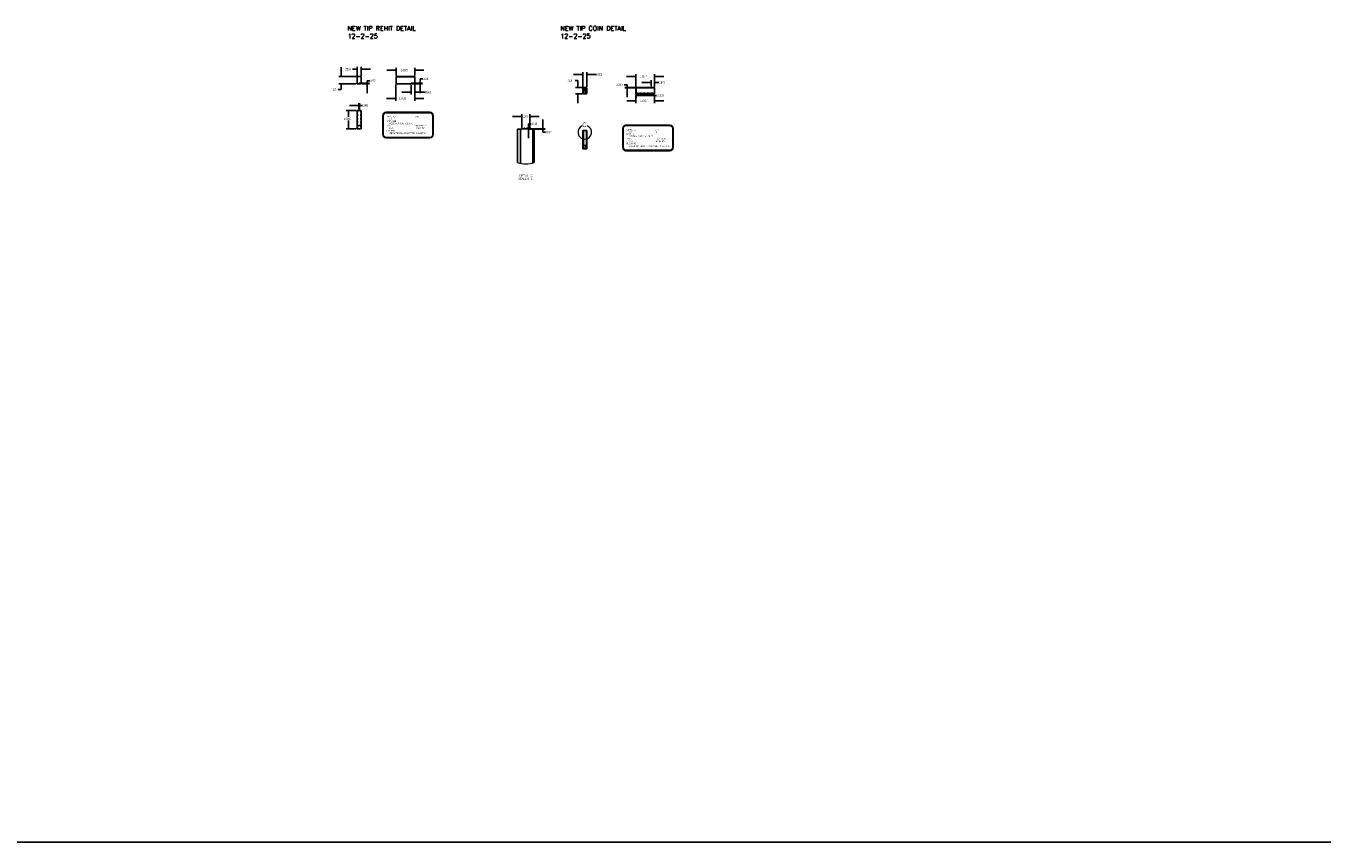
# Model space of a CAD drawing. Header units: inches. Extents: x 1880 to 2363, y -453 to -54.
# Tile 305 of 656: x 2029 to 2099, y -347 to -303. Entities that reach past the tile are written whole.
import ezdxf

# ---------------------------------------------------------------- set-up
doc = ezdxf.new("R2010")
doc.units = ezdxf.units.IN
doc.header["$LTSCALE"] = 0.5
doc.header["$MEASUREMENT"] = 0
doc.linetypes.add('HIDDEN', pattern=[0.225, 0.15, -0.075])
for name, color, linetype in [('SID-M-D', 42, 'Continuous'), ('SID-M-H', 4, 'HIDDEN'), ('SID-M-M', 233, 'Continuous'), ('SID-M-S', 105, 'Continuous'), ('SID-M-S2', 1, 'Continuous')]:
    doc.layers.add(name, color=color, linetype=linetype)
doc.styles.add('SLDTEXTSTYLE0', font='TXT', dxfattribs={"width": 0.595745})
doc.styles.add('SLDTEXTSTYLE1', font='TXT', dxfattribs={"width": 0.744681})
doc.styles.add('T', font='romans.shx')

msp = doc.modelspace()

# ---------------------------------------------------------------- linework, layer by layer
at = {"color": 7, "linetype": 'Continuous', "lineweight": 18}
for centre, radius, start, end in [((2059.61963, -308.46569), 0.36752, 111.6378079, 68.3876223), ((2056.4467, -308.69513), 1.47007, 252.0969687, 287.7466883)]:
    msp.add_arc(centre, radius, start, end, dxfattribs=at)
for points in [[(2059.48411, -308.12407), (2059.33981, -308.18879), (2059.3686, -308.2321)], [(2059.75499, -308.12401), (2059.87055, -308.23198), (2059.89932, -308.18867)]]:
    msp.add_solid(points, dxfattribs=at)
at = {"layer": 'SID-M-D'}
for p, q in [((2046.47872, -305.45754), (2046.47872, -304.95754)), ((2047.34486, -305.06384), (2047.10521, -305.06384)), ((2047.34486, -305.42754), (2047.34486, -304.93884)), ((2047.56986, -305.42754), (2047.56986, -304.93884)), ((2047.56986, -305.06384), (2048.06986, -305.06384)), ((2049.45078, -305.12146), (2048.95078, -305.12146)), ((2049.45078, -305.40754), (2049.45078, -304.99646)), ((2050.45078, -305.40754), (2050.45078, -304.99646)), ((2050.45078, -305.12146), (2050.95078, -305.12146)), ((2059.50665, -306.0235), (2059.50665, -305.22403)), ((2059.73165, -306.0235), (2059.73165, -305.22403)), ((2062.36899, -306.0235), (2062.36899, -305.33226)), ((2063.38374, -305.9985), (2063.38374, -305.33226)), ((2047.31486, -305.45754), (2046.35372, -305.45754)), ((2047.29486, -305.86344), (2046.35372, -305.86344)), ((2046.47872, -306.16009), (2046.47872, -305.86344)), ((2047.53236, -305.81627), (2048.00739, -305.81627)), ((2047.61986, -305.86344), (2048.00739, -305.86344)), ((2048.03239, -305.69372), (2047.88239, -305.69372)), ((2047.88239, -305.69372), (2047.88239, -305.81627)), ((2047.88239, -305.86344), (2047.88239, -306.36344)), ((2049.43678, -305.88527), (2049.43678, -306.76635)), ((2050.26278, -305.91344), (2050.26278, -306.42551)), ((2050.31278, -305.86344), (2050.86371, -305.86344)), ((2050.45078, -305.87344), (2050.45078, -306.76635)), ((2050.45078, -305.87344), (2050.45078, -306.42551)), ((2050.50078, -305.82344), (2050.86371, -305.82344)), ((2050.88871, -305.58103), (2050.73871, -305.58103)), ((2050.73871, -305.58103), (2050.73871, -305.82344)), ((2050.73871, -305.86344), (2050.73871, -306.36344)), ((2059.50665, -305.34903), (2059.00665, -305.34903)), ((2059.10324, -305.68251), (2059.25324, -305.68251)), ((2059.25324, -305.68251), (2059.25324, -306.0485)), ((2059.73165, -305.34903), (2060.24761, -305.34903)), ((2061.75202, -305.90024), (2061.90202, -305.90024)), ((2062.36899, -305.45726), (2061.86899, -305.45726)), ((2061.90202, -305.90024), (2061.90202, -306.0485)), ((2063.19624, -305.77949), (2062.69624, -305.77949)), ((2063.19624, -305.9985), (2063.19624, -305.65449)), ((2063.38374, -305.45726), (2063.88374, -305.45726)), ((2063.38374, -305.9985), (2063.38374, -305.65449)), ((2063.38374, -305.77949), (2063.61801, -305.77949)), ((2046.32872, -306.16009), (2046.47872, -306.16009)), ((2049.43678, -306.64135), (2048.93678, -306.64135)), ((2050.26278, -306.30051), (2049.76278, -306.30051)), ((2050.45078, -306.30051), (2051.03044, -306.30051)), ((2050.45078, -306.64135), (2050.95078, -306.64135)), ((2059.51165, -306.0485), (2059.12824, -306.0485)), ((2059.49665, -306.3926), (2059.12824, -306.3926)), ((2059.25324, -306.3926), (2059.25324, -306.8926)), ((2063.14624, -306.0485), (2061.77702, -306.0485)), ((2062.31899, -306.0735), (2061.77702, -306.0735)), ((2061.90202, -306.0735), (2061.90202, -306.5735)), ((2062.37999, -306.4426), (2062.37999, -306.88817)), ((2062.38374, -306.4426), (2062.38374, -306.60105)), ((2062.38374, -306.47605), (2063.38374, -306.47605)), ((2063.38374, -306.4426), (2063.38374, -306.88817)), ((2063.38374, -306.4426), (2063.38374, -306.60105)), ((2063.38374, -306.47605), (2063.49462, -306.47605)), ((2047.29486, -307.28368), (2046.75658, -307.28368)), ((2046.88158, -307.28368), (2046.88158, -307.64115)), ((2047.43236, -307.01764), (2046.93236, -307.01764)), ((2047.43236, -307.21968), (2047.43236, -306.89264)), ((2047.48236, -307.21968), (2047.48236, -306.89264)), ((2047.48236, -307.01764), (2047.63638, -307.01764)), ((2062.37999, -306.76317), (2061.87999, -306.76317)), ((2063.38374, -306.76317), (2063.88374, -306.76317)), ((2046.88158, -308.28368), (2046.88158, -307.83958)), ((2056.22479, -307.60929), (2055.72479, -307.60929)), ((2056.22479, -308.23321), (2056.22479, -307.48429)), ((2056.73853, -308.00741), (2056.58853, -308.00741)), ((2056.58853, -308.00741), (2056.58853, -308.23921)), ((2056.66479, -308.23321), (2056.66479, -307.48429)), ((2056.66479, -307.60929), (2057.16479, -307.60929)), ((2057.35889, -308.28321), (2057.35889, -307.78321)), ((2047.29486, -308.28368), (2046.75658, -308.28368)), ((2056.5782, -308.23921), (2056.71353, -308.23921)), ((2056.58853, -308.28321), (2056.58853, -308.78321)), ((2056.71479, -308.28321), (2057.48389, -308.28321)), ((2056.94479, -308.2982), (2057.48389, -308.2982)), ((2057.35889, -308.46476), (2057.35889, -308.2982)), ((2057.50889, -308.46476), (2057.35889, -308.46476))]:
    msp.add_line(p, q, dxfattribs=at)
for points in [[(2046.47872, -305.45754), (2046.50472, -305.30154), (2046.45272, -305.30154)], [(2047.34486, -305.06384), (2047.18886, -305.03784), (2047.18886, -305.08984)], [(2047.56986, -305.06384), (2047.72586, -305.08984), (2047.72586, -305.03784)], [(2049.45078, -305.12146), (2049.29478, -305.09546), (2049.29478, -305.14746)], [(2050.45078, -305.12146), (2050.60678, -305.14746), (2050.60678, -305.09546)], [(2059.50665, -305.34903), (2059.35065, -305.32303), (2059.35065, -305.37503)], [(2059.73165, -305.34903), (2059.88765, -305.37503), (2059.88765, -305.32303)], [(2046.47872, -305.86344), (2046.45272, -306.01944), (2046.50472, -306.01944)], [(2047.88239, -305.81627), (2047.90839, -305.66027), (2047.85639, -305.66027)], [(2047.88239, -305.86344), (2047.85639, -306.01944), (2047.90839, -306.01944)], [(2050.73871, -305.82344), (2050.76471, -305.66744), (2050.71271, -305.66744)], [(2050.73871, -305.86344), (2050.71271, -306.01944), (2050.76471, -306.01944)], [(2059.25324, -306.0485), (2059.27924, -305.8925), (2059.22724, -305.8925)], [(2061.90202, -306.0485), (2061.92802, -305.8925), (2061.87602, -305.8925)], [(2062.36899, -305.45726), (2062.21299, -305.43126), (2062.21299, -305.48326)], [(2063.19624, -305.77949), (2063.04024, -305.75349), (2063.04024, -305.80549)], [(2063.38374, -305.45726), (2063.53974, -305.48326), (2063.53974, -305.43126)], [(2063.38374, -305.77949), (2063.53974, -305.80549), (2063.53974, -305.75349)], [(2049.43678, -306.64135), (2049.28078, -306.61535), (2049.28078, -306.66735)], [(2050.26278, -306.30051), (2050.10678, -306.27451), (2050.10678, -306.32651)], [(2050.45078, -306.30051), (2050.60678, -306.32651), (2050.60678, -306.27451)], [(2050.45078, -306.64135), (2050.60678, -306.66735), (2050.60678, -306.61535)], [(2059.25324, -306.3926), (2059.22724, -306.5486), (2059.27924, -306.5486)], [(2061.90202, -306.0735), (2061.87602, -306.2295), (2061.92802, -306.2295)], [(2062.37999, -306.76317), (2062.22399, -306.73717), (2062.22399, -306.78917)], [(2062.38374, -306.47605), (2062.53974, -306.50205), (2062.53974, -306.45005)], [(2063.38374, -306.47605), (2063.22774, -306.45005), (2063.22774, -306.50205)], [(2063.38374, -306.76317), (2063.53974, -306.78917), (2063.53974, -306.73717)], [(2046.88158, -307.28368), (2046.85558, -307.43968), (2046.90758, -307.43968)], [(2047.43236, -307.01764), (2047.27636, -306.99164), (2047.27636, -307.04364)], [(2047.48236, -307.01764), (2047.63836, -307.04364), (2047.63836, -306.99164)], [(2046.88158, -308.28368), (2046.90758, -308.12768), (2046.85558, -308.12768)], [(2056.22479, -307.60929), (2056.06879, -307.58329), (2056.06879, -307.63529)], [(2056.58853, -308.23921), (2056.61453, -308.08321), (2056.56253, -308.08321)], [(2056.66479, -307.60929), (2056.82079, -307.63529), (2056.82079, -307.58329)], [(2057.35889, -308.28321), (2057.38489, -308.12721), (2057.33289, -308.12721)], [(2056.58853, -308.28321), (2056.56253, -308.43921), (2056.61453, -308.43921)], [(2057.35889, -308.2982), (2057.33289, -308.4542), (2057.38489, -308.4542)]]:
    msp.add_solid(points, dxfattribs=at)
at = {"layer": 'SID-M-H'}
for p, q in [((2047.56986, -305.82344), (2047.34486, -305.82344)), ((2047.56986, -305.83094), (2047.34486, -305.83094)), ((2062.38374, -306.3526), (2063.38374, -306.3526)), ((2063.38374, -306.066), (2063.19624, -306.066)), ((2047.36486, -307.28368), (2047.36486, -308.28368)), ((2047.43236, -307.28368), (2047.48236, -307.28368)), ((2047.54986, -307.28368), (2047.54986, -308.28368)), ((2059.54915, -309.17896), (2059.54915, -309.36646)), ((2059.68915, -309.17896), (2059.54915, -309.17896)), ((2059.55665, -309.36646), (2059.55665, -309.17896)), ((2059.56165, -309.36646), (2059.56165, -309.17896)), ((2059.67665, -309.17896), (2059.67665, -309.36646)), ((2059.68165, -309.17896), (2059.68165, -309.36646)), ((2059.68915, -309.36646), (2059.68915, -309.17896))]:
    msp.add_line(p, q, dxfattribs=at)
at = {"layer": 'SID-M-M'}
for p, q in [((2048.90932, -307.38733), (2051.27531, -307.38733)), ((2048.90932, -307.41233), (2051.27531, -307.41233)), ((2048.73432, -307.56233), (2048.73432, -308.59286)), ((2048.75932, -307.56233), (2048.75932, -308.59286)), ((2051.42531, -307.56233), (2051.42531, -308.59286)), ((2051.45031, -307.56233), (2051.45031, -308.59286)), ((2061.84191, -308.08064), (2064.20789, -308.08064)), ((2061.84191, -308.10564), (2064.20789, -308.10564)), ((2048.90932, -308.74286), (2051.27531, -308.74286)), ((2048.90932, -308.76786), (2051.27531, -308.76786)), ((2061.66691, -308.25564), (2061.66691, -309.28616)), ((2061.69191, -308.25564), (2061.69191, -309.28616)), ((2064.35789, -308.25564), (2064.35789, -309.28616)), ((2064.38289, -308.25564), (2064.38289, -309.28616)), ((2061.84191, -309.43616), (2064.20789, -309.43616)), ((2061.84191, -309.46116), (2064.20789, -309.46116))]:
    msp.add_line(p, q, dxfattribs=at)
for centre, radius, start, end in [((2048.90932, -307.56233), 0.175, 90, 180), ((2048.90932, -307.56233), 0.15, 90, 180), ((2051.27531, -307.56233), 0.175, 0, 90), ((2051.27531, -307.56233), 0.15, 0, 90), ((2061.84191, -308.25564), 0.175, 90, 180), ((2061.84191, -308.25564), 0.15, 90, 180), ((2064.20789, -308.25564), 0.175, 0, 90), ((2064.20789, -308.25564), 0.15, 0, 90), ((2048.90932, -308.59286), 0.175, 180, 270), ((2048.90932, -308.59286), 0.15, 180, 270), ((2051.27531, -308.59286), 0.15, 270, 0), ((2051.27531, -308.59286), 0.175, 270, 0), ((2061.84191, -309.28616), 0.175, 180, 270), ((2061.84191, -309.28616), 0.15, 180, 270), ((2064.20789, -309.28616), 0.15, 270, 0), ((2064.20789, -309.28616), 0.175, 270, 0)]:
    msp.add_arc(centre, radius, start, end, dxfattribs=at)
at = {"layer": 'SID-M-S'}
for p, q in [((2047.36486, -305.45754), (2047.34486, -305.47754)), ((2047.34486, -305.47754), (2047.34486, -305.86344)), ((2047.34486, -305.86344), (2047.43236, -305.86344)), ((2047.54986, -305.45754), (2047.36486, -305.45754)), ((2047.43236, -305.83027), (2047.43236, -305.81627)), ((2047.43236, -305.81627), (2047.48236, -305.81627)), ((2047.43236, -305.83027), (2047.48236, -305.83027)), ((2047.43236, -305.83527), (2047.43236, -305.83027)), ((2047.43236, -305.83527), (2047.48236, -305.83527)), ((2047.43236, -305.86344), (2047.43236, -305.83527)), ((2047.43236, -305.86344), (2047.48236, -305.86344)), ((2047.48236, -305.83027), (2047.48236, -305.81627)), ((2047.48236, -305.83527), (2047.48236, -305.83027)), ((2047.48236, -305.86344), (2047.48236, -305.83527)), ((2047.48236, -305.86344), (2047.56986, -305.86344)), ((2047.56986, -305.47754), (2047.54986, -305.45754)), ((2047.56986, -305.86344), (2047.56986, -305.47754)), ((2049.43678, -305.83027), (2049.45078, -305.81627)), ((2049.43678, -305.83527), (2049.43678, -305.83027)), ((2049.44703, -305.86344), (2049.43678, -305.83527)), ((2049.45078, -305.86344), (2049.44703, -305.86344)), ((2049.45078, -305.47754), (2049.45078, -305.45754)), ((2049.45078, -305.45754), (2050.45078, -305.45754)), ((2049.45078, -305.86344), (2049.45078, -305.47754)), ((2049.45078, -305.47754), (2050.45078, -305.47754)), ((2049.45078, -305.86344), (2050.26278, -305.86344)), ((2050.26278, -305.86344), (2050.26278, -305.83094)), ((2050.27028, -305.82344), (2050.45078, -305.82344)), ((2050.45078, -305.47754), (2050.45078, -305.45754)), ((2050.45078, -305.82344), (2050.45078, -305.47754)), ((2059.50665, -306.0735), (2059.50665, -306.3526)), ((2059.56415, -306.0735), (2059.50665, -306.0735)), ((2059.50665, -306.3526), (2059.54665, -306.3926)), ((2059.54665, -306.3926), (2059.56415, -306.3926)), ((2059.56165, -306.0485), (2059.55665, -306.0535)), ((2059.55665, -306.0535), (2059.55665, -306.066)), ((2059.67665, -306.0485), (2059.56165, -306.0485)), ((2059.56415, -306.0735), (2059.56415, -306.3926)), ((2059.5873, -306.0735), (2059.56415, -306.0735)), ((2059.56415, -306.3926), (2059.67415, -306.3926)), ((2059.5873, -306.20394), (2059.5873, -306.0735)), ((2059.5873, -306.0735), (2059.5983, -306.0735)), ((2059.5873, -306.20394), (2059.5983, -306.20394)), ((2059.5983, -306.20394), (2059.5983, -306.0735)), ((2059.5983, -306.0735), (2059.6033, -306.0735)), ((2059.5983, -306.20394), (2059.6033, -306.20394)), ((2059.6033, -306.20394), (2059.6033, -306.0735)), ((2059.6033, -306.0735), (2059.6143, -306.0735)), ((2059.6033, -306.20394), (2059.6143, -306.20394)), ((2059.6143, -306.20394), (2059.6143, -306.0735)), ((2059.624, -306.0735), (2059.6143, -306.0735)), ((2059.624, -306.20394), (2059.624, -306.0735)), ((2059.624, -306.0735), (2059.635, -306.0735)), ((2059.624, -306.20394), (2059.635, -306.20394)), ((2059.635, -306.20394), (2059.635, -306.0735)), ((2059.635, -306.0735), (2059.64, -306.0735)), ((2059.635, -306.20394), (2059.64, -306.20394)), ((2059.64, -306.20394), (2059.64, -306.0735)), ((2059.64, -306.0735), (2059.651, -306.0735)), ((2059.64, -306.20394), (2059.651, -306.20394)), ((2059.651, -306.20394), (2059.651, -306.0735)), ((2059.67415, -306.0735), (2059.651, -306.0735)), ((2059.67415, -306.3926), (2059.67415, -306.0735)), ((2059.73165, -306.0735), (2059.67415, -306.0735)), ((2059.67415, -306.3926), (2059.71165, -306.3926)), ((2059.68165, -306.0535), (2059.67665, -306.0485)), ((2059.68165, -306.0535), (2059.68165, -306.066)), ((2059.71165, -306.3926), (2059.73165, -306.3726)), ((2059.73165, -306.3726), (2059.73165, -306.0735)), ((2062.36899, -306.20394), (2062.36899, -306.0735)), ((2062.36899, -306.0735), (2062.37999, -306.0735)), ((2062.36899, -306.20394), (2062.37999, -306.20394)), ((2062.37999, -306.3926), (2062.37999, -306.0735)), ((2062.37999, -306.0735), (2062.38374, -306.0735)), ((2062.37999, -306.3926), (2062.38374, -306.3926)), ((2062.38374, -306.3726), (2062.38374, -306.0735)), ((2062.38374, -306.0735), (2063.38374, -306.0735)), ((2062.38374, -306.3726), (2063.38374, -306.3726)), ((2062.38374, -306.3926), (2062.38374, -306.3726)), ((2062.38374, -306.3926), (2063.38374, -306.3926)), ((2063.19624, -306.0485), (2063.38374, -306.0485)), ((2063.19624, -306.0535), (2063.19624, -306.0485)), ((2063.38374, -306.0535), (2063.19624, -306.0535)), ((2063.19624, -306.0535), (2063.19624, -306.066)), ((2063.19624, -306.066), (2063.19624, -306.0735)), ((2063.19624, -306.066), (2063.38374, -306.066)), ((2063.38374, -306.0485), (2063.38374, -306.0535)), ((2063.38374, -306.066), (2063.38374, -306.0535)), ((2063.38374, -306.0735), (2063.38374, -306.066)), ((2063.38374, -306.3726), (2063.38374, -306.0735)), ((2063.38374, -306.3926), (2063.38374, -306.3726)), ((2047.34486, -307.28368), (2047.43236, -307.28368)), ((2047.34486, -307.28368), (2047.34486, -308.09568)), ((2047.43236, -307.27994), (2047.43236, -307.26968)), ((2047.43236, -307.26968), (2047.48236, -307.26968)), ((2047.43236, -307.28368), (2047.43236, -307.27994)), ((2047.43236, -307.27994), (2047.48236, -307.27994)), ((2047.48236, -307.27994), (2047.48236, -307.26968)), ((2047.48236, -307.28368), (2047.48236, -307.27994)), ((2047.48236, -307.28368), (2047.56986, -307.28368)), ((2047.56986, -307.28368), (2047.56986, -308.09568)), ((2047.56986, -308.09568), (2047.34486, -308.09568)), ((2047.34486, -308.09568), (2047.34486, -308.10318)), ((2047.56986, -308.10318), (2047.34486, -308.10318)), ((2047.34486, -308.10318), (2047.34486, -308.28368)), ((2047.56986, -308.09568), (2047.56986, -308.10318)), ((2047.56986, -308.10318), (2047.56986, -308.28368)), ((2047.56986, -308.28368), (2047.34486, -308.28368)), ((2055.99479, -308.2982), (2055.99479, -310.09401)), ((2055.99479, -308.2982), (2056.15479, -308.2982)), ((2056.15479, -308.2982), (2056.15479, -310.13592)), ((2056.15479, -308.2982), (2056.22479, -308.2982)), ((2056.22479, -308.28321), (2056.22479, -308.2982)), ((2056.22479, -308.28321), (2056.66479, -308.28321)), ((2056.31738, -308.28321), (2056.36138, -308.23921)), ((2056.36138, -308.23921), (2056.38138, -308.23921)), ((2056.38138, -308.23921), (2056.42538, -308.28321)), ((2056.4642, -308.28321), (2056.5082, -308.23921)), ((2056.5082, -308.23921), (2056.5282, -308.23921)), ((2056.5282, -308.23921), (2056.5722, -308.28321)), ((2056.66479, -308.28321), (2056.66479, -308.2982)), ((2056.66479, -308.2982), (2056.81479, -308.2982)), ((2056.81479, -308.2982), (2056.81479, -310.11837)), ((2056.81479, -308.2982), (2056.89479, -308.2982)), ((2056.89479, -308.2982), (2056.89479, -310.09524)), ((2059.50665, -308.36646), (2059.50665, -309.36646)), ((2059.50665, -308.36646), (2059.54665, -308.36646)), ((2059.54665, -308.36646), (2059.54665, -309.36646)), ((2059.54665, -308.36646), (2059.56415, -308.36646)), ((2059.56415, -308.36271), (2059.56415, -308.36646)), ((2059.56415, -308.36271), (2059.67415, -308.36271)), ((2059.5873, -308.36271), (2059.5983, -308.35171)), ((2059.5983, -308.35171), (2059.6033, -308.35171)), ((2059.6033, -308.35171), (2059.6143, -308.36271)), ((2059.624, -308.36271), (2059.635, -308.35171)), ((2059.635, -308.35171), (2059.64, -308.35171)), ((2059.64, -308.35171), (2059.651, -308.36271)), ((2059.67415, -308.36271), (2059.67415, -308.36646)), ((2059.67415, -308.36646), (2059.71165, -308.36646)), ((2059.71165, -308.36646), (2059.71165, -309.36646)), ((2059.71165, -308.36646), (2059.73165, -308.36646)), ((2059.73165, -308.36646), (2059.73165, -309.36646)), ((2059.50665, -309.36646), (2059.54665, -309.36646)), ((2059.54665, -309.36646), (2059.71165, -309.36646)), ((2059.71165, -309.36646), (2059.73165, -309.36646))]:
    msp.add_line(p, q, dxfattribs=at)
for centre, start, end in [((2050.27028, -305.83094), 90, 180), ((2059.54915, -306.066), 270, 0), ((2059.68915, -306.066), 180, 270)]:
    msp.add_arc(centre, 0.0075, start, end, dxfattribs=at)
at = {"layer": 'SID-M-S2'}
msp.add_line((1879.52427, -346.72296), (2362.72489, -346.72296), dxfattribs=at)

# ---------------------------------------------------------------- texts
at = {"color": 7, "lineweight": 18, "style": 'SLDTEXTSTYLE0', "width": 0.75}
msp.add_text('C', height=0.25, dxfattribs=at).set_placement((2059.48411, -308.1887))
at = {"layer": 'SID-M-D'}
for s, height, style, width, p in [('DETAIL NO.', 0.075, 'SLDTEXTSTYLE0', 0.75, (2048.9422, -307.66513)), ("MAT'L SIZE", 0.075, 'SLDTEXTSTYLE0', 0.75, (2048.9422, -307.90524)), ("MAT'L", 0.075, 'SLDTEXTSTYLE0', 0.75, (2048.94683, -308.1514)), ('44', 0.09, 'SLDTEXTSTYLE0', 0.75, (2049.07914, -307.79441)), ('0.2250 x 0.4059 x 1.0140', 0.09, 'SLDTEXTSTYLE0', 0.75, (2049.07914, -308.03121)), ('TREATMENT', 0.075, 'SLDTEXTSTYLE0', 0.75, (2050.47844, -308.1514)), ('QTY.', 0.075, 'SLDTEXTSTYLE0', 0.75, (2050.47844, -307.66513)), ('1', 0.09, 'SLDTEXTSTYLE0', 0.75, (2050.52417, -307.79441)), ('FILE NAME', 0.075, 'SLDTEXTSTYLE0', 0.75, (2048.94091, -308.41553)), ('24071 TIP REHIT BOTTOM INSERT-1', 0.09, 'SLDTEXTSTYLE0', 0.75, (2049.07914, -308.55855)), ('M-4', 0.09, 'SLDTEXTSTYLE0', 0.75, (2049.07914, -308.29245)), ('60-62 RC', 0.09, 'SLDTEXTSTYLE0', 0.75, (2050.52417, -308.29352)), ('DETAIL NO.', 0.075, 'SLDTEXTSTYLE0', 0.75, (2061.87479, -308.35844)), ("MAT'L SIZE", 0.075, 'SLDTEXTSTYLE0', 0.75, (2061.87479, -308.59854)), ("MAT'L", 0.075, 'SLDTEXTSTYLE0', 0.75, (2061.87942, -308.84471)), ('43', 0.09, 'SLDTEXTSTYLE0', 0.75, (2062.01173, -308.48772)), ('0.2250 x 0.3441 x 1.0147', 0.09, 'SLDTEXTSTYLE0', 0.75, (2062.01173, -308.72452)), ('TREATMENT', 0.075, 'SLDTEXTSTYLE0', 0.75, (2063.41103, -308.84471)), ('QTY.', 0.075, 'SLDTEXTSTYLE0', 0.75, (2063.41103, -308.35844)), ('1', 0.09, 'SLDTEXTSTYLE0', 0.75, (2063.45676, -308.48772)), ('FILE NAME', 0.075, 'SLDTEXTSTYLE0', 0.75, (2061.87349, -309.10884)), ('24071 TIP REHIT 45 SUPPORT INSERT-1', 0.09, 'SLDTEXTSTYLE0', 0.75, (2062.01173, -309.25186)), ('M-4', 0.09, 'SLDTEXTSTYLE0', 0.75, (2062.01173, -308.98576)), ('60-62 RC', 0.09, 'SLDTEXTSTYLE0', 0.75, (2063.45676, -308.98683)), ('SCALE 4 : 1', 0.125, 'SLDTEXTSTYLE1', 0.681818, (2056.02187, -311.02956)), ('DETAIL C', 0.125, 'SLDTEXTSTYLE0', 0.75, (2056.09483, -310.86519))]:
    msp.add_text(s, height=height, dxfattribs=dict(at, style=style, width=width)).set_placement(p)
at = {"layer": 'SID-M-D', "char_height": 0.125, "attachment_point": 1, "style": 'SLDTEXTSTYLE0'}
for s, insert in [('.2250', (2046.68959, -305.00192)), ('1.0000', (2049.69906, -305.05954)), ('.2250', (2060.24761, -305.28712)), ('.0472', (2048.03239, -305.6318)), ('.0400', (2050.88871, -305.51911)), ('.3441', (2058.68761, -305.62059)), ('.0250', (2061.33639, -305.83832)), ('1.0147', (2062.59709, -305.39534)), ('.1875', (2063.61801, -305.71758)), ('.4059', (2045.9131, -306.09817)), ('1.0140', (2049.61174, -306.57943)), ('.1880', (2051.03044, -306.2386)), ('1.0037', (2062.61135, -306.70125)), ('1.0000', (2063.49462, -306.41414)), ('.0500', (2047.63638, -306.95572)), ('1.0000', (2046.62758, -307.67845)), ('.1100', (2056.23697, -307.54737)), ('.0110', (2056.73853, -307.94549)), ('.0037', (2057.50889, -308.40285))]:
    msp.add_mtext(s, dxfattribs=dict(at, insert=insert))
at = {"layer": 'SID-M-S2', "char_height": 0.25, "width": 4.9865619, "attachment_point": 1, "style": 'T'}
for s, insert in [('{NEW TIP REHIT DETAIL\\P12-2-25}', (2046.82803, -302.73827)), ('{NEW TIP COIN DETAIL\\P12-2-25}', (2058.30091, -302.73827))]:
    msp.add_mtext(s, dxfattribs=dict(at, insert=insert))

doc.saveas('drawing.dxf')
